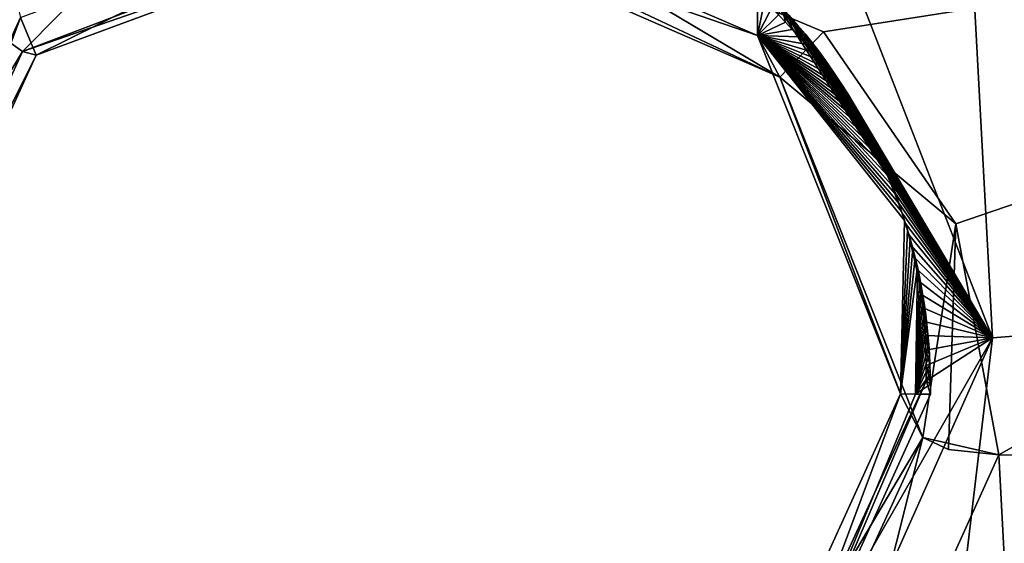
# Model space of a CAD drawing. Header units: millimetres. Extents: x -147 to 294, y -82 to 275.
# Tile 308 of 609: x 212.65 to 216.52, y 210.48 to 212.54. Entities that reach past the tile are written whole.
import ezdxf

# ---------------------------------------------------------------- set-up
doc = ezdxf.new("R2010")
doc.units = ezdxf.units.MM
doc.header["$LTSCALE"] = 67.506716
for name, color, linetype in [('1596', 7, 'CONTINUOUS'), ('1879', 7, 'CONTINUOUS'), ('1880', 7, 'CONTINUOUS'), ('2223', 7, 'CONTINUOUS'), ('2227', 7, 'CONTINUOUS'), ('2245', 7, 'CONTINUOUS'), ('2246', 7, 'CONTINUOUS'), ('2247', 7, 'CONTINUOUS'), ('2248', 7, 'CONTINUOUS'), ('2250', 7, 'CONTINUOUS'), ('2251', 7, 'CONTINUOUS'), ('2252', 7, 'CONTINUOUS'), ('2253', 7, 'CONTINUOUS'), ('2254', 7, 'CONTINUOUS'), ('2257', 7, 'CONTINUOUS'), ('2258', 7, 'CONTINUOUS'), ('2259', 7, 'CONTINUOUS'), ('756', 7, 'CONTINUOUS'), ('841', 7, 'CONTINUOUS')]:
    doc.layers.add(name, color=color, linetype=linetype)

msp = doc.modelspace()

# ---------------------------------------------------------------- linework, layer by layer
at = {"layer": '1596', "linetype": 'CONTINUOUS'}
for points in [[(214.3341, 229.9431, -7.5294), (210.1311, 211.5281, -11.464), (208.2335, 206.5447, -12.4488), (214.3341, 229.9431, -7.5294)], [(208.4546, 216.4223, -10.1242), (214.3341, 229.9431, -7.5294), (208.2335, 206.5447, -12.4488), (208.4546, 216.4223, -10.1242)], [(210.1311, 211.5281, -11.464), (214.3341, 229.9431, -7.5294), (213.2152, 223.7248, -8.8897), (210.1311, 211.5281, -11.464)]]:
    msp.add_3dface(points, dxfattribs=at)
at = {"layer": '1879', "linetype": 'CONTINUOUS'}
for points in [[(210.1311, 211.5281, -11.464), (213.2152, 223.7248, -8.8897), (210.5039, 211.5174, -11.4563), (210.1311, 211.5281, -11.464)], [(210.5039, 211.5174, -11.4563), (213.2152, 223.7248, -8.8897), (210.8765, 211.5066, -11.4491), (210.5039, 211.5174, -11.4563)], [(210.8765, 211.5066, -11.4491), (213.2152, 223.7248, -8.8897), (211.8583, 213.6448, -10.9317), (210.8765, 211.5066, -11.4491)], [(219.6614, 211.3002, -11.473), (215.3551, 214.2048, -10.7658), (221.4861, 214.2106, -10.8442), (219.6614, 211.3002, -11.473)], [(216.352, 213.506, -10.9229), (215.3551, 214.2048, -10.7658), (219.6614, 211.3002, -11.473), (216.352, 213.506, -10.9229)], [(217.1997, 211.35, -11.4285), (216.352, 213.506, -10.9229), (218.4311, 211.3242, -11.4471), (217.1997, 211.35, -11.4285)], [(218.4311, 211.3242, -11.4471), (216.352, 213.506, -10.9229), (219.6614, 211.3002, -11.473), (218.4311, 211.3242, -11.4471)]]:
    msp.add_3dface(points, dxfattribs=at)
at = {"layer": '1880', "linetype": 'CONTINUOUS'}
msp.add_3dface([(217.1997, 211.35, -11.4285), (216.8195, 203.6394, -13.3464), (216.2227, 209.2054, -11.9415), (217.1997, 211.35, -11.4285)], dxfattribs=at)
at = {"layer": '2223', "linetype": 'CONTINUOUS'}
for points in [[(208.6201, 217.752, -7.7874), (208.2992, 211.0558, -9.2723), (213.2451, 213.012, -8.6932), (208.6201, 217.752, -7.7874)], [(215.8071, 212.4954, -8.7938), (220.8279, 213.2816, -8.6769), (214.1912, 213.1747, -8.6462), (215.8071, 212.4954, -8.7938)], [(216.3265, 211.7401, -8.9692), (220.8279, 213.2816, -8.6769), (215.8071, 212.4954, -8.7938), (216.3265, 211.7401, -8.9692)], [(216.4957, 210.8321, -9.1839), (220.8279, 213.2816, -8.6769), (216.3265, 211.7401, -8.9692), (216.4957, 210.8321, -9.1839)], [(218.0914, 210.7973, -9.2039), (220.8279, 213.2816, -8.6769), (216.4957, 210.8321, -9.1839), (218.0914, 210.7973, -9.2039)], [(213.2451, 213.012, -8.6932), (208.2992, 211.0558, -9.2723), (212.4918, 212.5343, -8.8134), (213.2451, 213.012, -8.6932)]]:
    msp.add_3dface(points, dxfattribs=at)
at = {"layer": '2227', "linetype": 'CONTINUOUS'}
for points in [[(211.7722, 210.9519, -9.1959), (210.1168, 196.9435, -12.824), (214.8126, 198.8724, -12.2285), (211.7722, 210.9519, -9.1959)], [(212.4249, 209.3177, -9.5751), (211.7722, 210.9519, -9.1959), (214.489, 200.0232, -11.92), (212.4249, 209.3177, -9.5751)], [(214.489, 200.0232, -11.92), (211.7722, 210.9519, -9.1959), (214.8126, 198.8724, -12.2285), (214.489, 200.0232, -11.92)], [(216.4957, 210.8321, -9.1839), (215.7828, 209.2546, -9.5621), (216.9473, 202.2943, -11.3214), (216.4957, 210.8321, -9.1839)], [(218.0914, 210.7973, -9.2039), (216.4957, 210.8321, -9.1839), (216.9473, 202.2943, -11.3214), (218.0914, 210.7973, -9.2039)]]:
    msp.add_3dface(points, dxfattribs=at)
at = {"layer": '2245', "linetype": 'CONTINUOUS'}
for points in [[(213.2451, 213.012, -8.6932), (212.4918, 212.5343, -8.8134), (212.6566, 212.4174, -8.9315), (213.2451, 213.012, -8.6932)], [(214.187, 212.9988, -8.7617), (213.2451, 213.012, -8.6932), (212.6566, 212.4174, -8.9315), (214.187, 212.9988, -8.7617)], [(214.187, 212.9988, -8.7617), (212.6566, 212.4174, -8.9315), (214.1864, 212.9477, -9.0023), (214.187, 212.9988, -8.7617)], [(214.1864, 212.9477, -9.0023), (212.6566, 212.4174, -8.9315), (212.7106, 212.4027, -9.1693), (214.1864, 212.9477, -9.0023)], [(212.4918, 212.5343, -8.8134), (211.7722, 210.9519, -9.1959), (212.6566, 212.4174, -8.9315), (212.4918, 212.5343, -8.8134)], [(211.7722, 210.9519, -9.1959), (211.9969, 210.9681, -9.2895), (212.6566, 212.4174, -8.9315), (211.7722, 210.9519, -9.1959)], [(212.6566, 212.4174, -8.9315), (211.9969, 210.9681, -9.2895), (212.7106, 212.4027, -9.1693), (212.6566, 212.4174, -8.9315)], [(211.9969, 210.9681, -9.2895), (212.0769, 211.0192, -9.5143), (212.7106, 212.4027, -9.1693), (211.9969, 210.9681, -9.2895)]]:
    msp.add_3dface(points, dxfattribs=at)
at = {"layer": '2246', "linetype": 'CONTINUOUS'}
for points in [[(214.1912, 213.1747, -8.6462), (214.187, 212.9988, -8.7617), (215.6353, 212.3165, -9.1161), (214.1912, 213.1747, -8.6462)], [(215.8071, 212.4954, -8.7938), (214.1912, 213.1747, -8.6462), (215.6353, 212.3165, -9.1161), (215.8071, 212.4954, -8.7938)], [(214.187, 212.9988, -8.7617), (214.1864, 212.9477, -9.0023), (215.6353, 212.3165, -9.1161), (214.187, 212.9988, -8.7617)], [(216.3265, 211.7401, -8.9692), (215.8071, 212.4954, -8.7938), (215.6353, 212.3165, -9.1161), (216.3265, 211.7401, -8.9692)], [(216.197, 210.8996, -9.4395), (216.3265, 211.7401, -8.9692), (215.6353, 212.3165, -9.1161), (216.197, 210.8996, -9.4395)], [(216.2974, 210.8535, -9.255), (216.3265, 211.7401, -8.9692), (216.197, 210.8996, -9.4395), (216.2974, 210.8535, -9.255)], [(216.4957, 210.8321, -9.1839), (216.3265, 211.7401, -8.9692), (216.2974, 210.8535, -9.255), (216.4957, 210.8321, -9.1839)]]:
    msp.add_3dface(points, dxfattribs=at)
at = {"layer": '2247', "linetype": 'CONTINUOUS'}
for points in [[(215.7828, 209.2546, -9.5621), (216.197, 210.8996, -9.4395), (215.563, 209.5147, -9.7816), (215.7828, 209.2546, -9.5621)], [(215.7828, 209.2546, -9.5621), (216.4957, 210.8321, -9.1839), (216.197, 210.8996, -9.4395), (215.7828, 209.2546, -9.5621)], [(216.4957, 210.8321, -9.1839), (216.2974, 210.8535, -9.255), (216.197, 210.8996, -9.4395), (216.4957, 210.8321, -9.1839)]]:
    msp.add_3dface(points, dxfattribs=at)
at = {"layer": '2248', "linetype": 'CONTINUOUS'}
for points in [[(215.4809, 209.6924, -10.4851), (216.197, 210.8996, -9.4395), (216.1087, 211.0713, -10.154), (215.4809, 209.6924, -10.4851)], [(215.563, 209.5147, -9.7816), (216.197, 210.8996, -9.4395), (215.4809, 209.6924, -10.4851), (215.563, 209.5147, -9.7816)]]:
    msp.add_3dface(points, dxfattribs=at)
at = {"layer": '2250', "linetype": 'CONTINUOUS'}
for points in [[(214.114, 213.0984, -9.6895), (212.7106, 212.4027, -9.1693), (212.6484, 212.5509, -9.8332), (214.114, 213.0984, -9.6895)], [(214.1864, 212.9477, -9.0023), (212.7106, 212.4027, -9.1693), (214.114, 213.0984, -9.6895), (214.1864, 212.9477, -9.0023)], [(212.0769, 211.0192, -9.5143), (212.0201, 211.1751, -10.1659), (212.6484, 212.5509, -9.8332), (212.0769, 211.0192, -9.5143)], [(212.7106, 212.4027, -9.1693), (212.0769, 211.0192, -9.5143), (212.6484, 212.5509, -9.8332), (212.7106, 212.4027, -9.1693)]]:
    msp.add_3dface(points, dxfattribs=at)
at = {"layer": '2251', "linetype": 'CONTINUOUS'}
for points in [[(214.1864, 212.9477, -9.0023), (214.114, 213.0984, -9.6895), (215.5465, 212.4808, -9.8235), (214.1864, 212.9477, -9.0023)], [(215.6353, 212.3165, -9.1161), (214.1864, 212.9477, -9.0023), (215.5465, 212.4808, -9.8235), (215.6353, 212.3165, -9.1161)], [(216.1087, 211.0713, -10.154), (215.6353, 212.3165, -9.1161), (215.5465, 212.4808, -9.8235), (216.1087, 211.0713, -10.154)], [(216.197, 210.8996, -9.4395), (215.6353, 212.3165, -9.1161), (216.1087, 211.0713, -10.154), (216.197, 210.8996, -9.4395)]]:
    msp.add_3dface(points, dxfattribs=at)
at = {"layer": '2252', "linetype": 'CONTINUOUS'}
for points in [[(215.5465, 212.4808, -9.8235), (214.114, 213.0984, -9.6895), (215.5466, 212.6412, -9.7866), (215.5465, 212.4808, -9.8235)], [(212.6484, 212.5509, -9.8332), (212.0201, 211.1751, -10.1659), (212.6178, 212.6787, -9.8043), (212.6484, 212.5509, -9.8332)], [(215.5746, 212.6151, -9.7925), (215.5465, 212.4808, -9.8235), (215.5466, 212.6412, -9.7866), (215.5746, 212.6151, -9.7925)], [(215.6021, 212.5885, -9.7986), (215.5465, 212.4808, -9.8235), (215.5746, 212.6151, -9.7925), (215.6021, 212.5885, -9.7986)], [(215.6293, 212.5614, -9.8048), (215.5465, 212.4808, -9.8235), (215.6021, 212.5885, -9.7986), (215.6293, 212.5614, -9.8048)], [(215.6566, 212.5332, -9.8113), (215.5465, 212.4808, -9.8235), (215.6293, 212.5614, -9.8048), (215.6566, 212.5332, -9.8113)], [(215.6833, 212.5046, -9.8179), (215.5465, 212.4808, -9.8235), (215.6566, 212.5332, -9.8113), (215.6833, 212.5046, -9.8179)], [(215.7095, 212.4756, -9.8245), (215.5465, 212.4808, -9.8235), (215.6833, 212.5046, -9.8179), (215.7095, 212.4756, -9.8245)], [(216.1087, 211.0713, -10.154), (215.5465, 212.4808, -9.8235), (216.1256, 211.7529, -9.9928), (216.1087, 211.0713, -10.154)], [(216.1256, 211.7529, -9.9928), (215.5465, 212.4808, -9.8235), (216.1135, 211.7888, -9.9844), (216.1256, 211.7529, -9.9928)], [(216.1135, 211.7888, -9.9844), (215.5465, 212.4808, -9.8235), (216.1007, 211.8244, -9.976), (216.1135, 211.7888, -9.9844)], [(216.1007, 211.8244, -9.976), (215.5465, 212.4808, -9.8235), (216.0872, 211.8599, -9.9677), (216.1007, 211.8244, -9.976)], [(216.0872, 211.8599, -9.9677), (215.5465, 212.4808, -9.8235), (216.073, 211.8952, -9.9594), (216.0872, 211.8599, -9.9677)], [(216.073, 211.8952, -9.9594), (215.5465, 212.4808, -9.8235), (216.0581, 211.9302, -9.9512), (216.073, 211.8952, -9.9594)], [(216.0581, 211.9302, -9.9512), (215.5465, 212.4808, -9.8235), (216.0425, 211.965, -9.9431), (216.0581, 211.9302, -9.9512)], [(216.0425, 211.965, -9.9431), (215.5465, 212.4808, -9.8235), (216.0262, 211.9995, -9.935), (216.0425, 211.965, -9.9431)], [(216.0262, 211.9995, -9.935), (215.5465, 212.4808, -9.8235), (216.0094, 212.0338, -9.927), (216.0262, 211.9995, -9.935)], [(216.0094, 212.0338, -9.927), (215.5465, 212.4808, -9.8235), (215.9919, 212.0677, -9.9191), (216.0094, 212.0338, -9.927)], [(215.9919, 212.0677, -9.9191), (215.5465, 212.4808, -9.8235), (215.9737, 212.1013, -9.9113), (215.9919, 212.0677, -9.9191)], [(215.9737, 212.1013, -9.9113), (215.5465, 212.4808, -9.8235), (215.955, 212.1346, -9.9035), (215.9737, 212.1013, -9.9113)], [(215.955, 212.1346, -9.9035), (215.5465, 212.4808, -9.8235), (215.9357, 212.1674, -9.8958), (215.955, 212.1346, -9.9035)], [(215.9357, 212.1674, -9.8958), (215.5465, 212.4808, -9.8235), (215.9158, 212.1999, -9.8883), (215.9357, 212.1674, -9.8958)], [(215.9158, 212.1999, -9.8883), (215.5465, 212.4808, -9.8235), (215.8954, 212.232, -9.8808), (215.9158, 212.1999, -9.8883)], [(215.8954, 212.232, -9.8808), (215.5465, 212.4808, -9.8235), (215.8744, 212.2637, -9.8735), (215.8954, 212.232, -9.8808)], [(215.8744, 212.2637, -9.8735), (215.5465, 212.4808, -9.8235), (215.8528, 212.2949, -9.8663), (215.8744, 212.2637, -9.8735)], [(215.8528, 212.2949, -9.8663), (215.5465, 212.4808, -9.8235), (215.8307, 212.3257, -9.8591), (215.8528, 212.2949, -9.8663)], [(215.8307, 212.3257, -9.8591), (215.5465, 212.4808, -9.8235), (215.8079, 212.3562, -9.8521), (215.8307, 212.3257, -9.8591)], [(215.8079, 212.3562, -9.8521), (215.5465, 212.4808, -9.8235), (215.7843, 212.3865, -9.8451), (215.8079, 212.3562, -9.8521)], [(215.7843, 212.3865, -9.8451), (215.5465, 212.4808, -9.8235), (215.76, 212.4165, -9.8381), (215.7843, 212.3865, -9.8451)], [(215.76, 212.4165, -9.8381), (215.5465, 212.4808, -9.8235), (215.7351, 212.4462, -9.8313), (215.76, 212.4165, -9.8381)], [(215.7351, 212.4462, -9.8313), (215.5465, 212.4808, -9.8235), (215.7095, 212.4756, -9.8245), (215.7351, 212.4462, -9.8313)], [(216.137, 211.717, -10.0013), (216.1087, 211.0713, -10.154), (216.1256, 211.7529, -9.9928), (216.137, 211.717, -10.0013)], [(216.1476, 211.6808, -10.0098), (216.1087, 211.0713, -10.154), (216.137, 211.717, -10.0013), (216.1476, 211.6808, -10.0098)], [(216.1576, 211.6444, -10.0184), (216.1087, 211.0713, -10.154), (216.1476, 211.6808, -10.0098), (216.1576, 211.6444, -10.0184)], [(216.1669, 211.6077, -10.027), (216.1087, 211.0713, -10.154), (216.1576, 211.6444, -10.0184), (216.1669, 211.6077, -10.027)], [(216.1755, 211.5709, -10.0357), (216.1087, 211.0713, -10.154), (216.1669, 211.6077, -10.027), (216.1755, 211.5709, -10.0357)], [(216.1087, 211.0713, -10.154), (216.1755, 211.5709, -10.0357), (216.1681, 211.0707, -10.1543), (216.1087, 211.0713, -10.154)], [(216.1755, 211.5709, -10.0357), (216.1835, 211.5337, -10.0445), (216.1681, 211.0707, -10.1543), (216.1755, 211.5709, -10.0357)], [(216.1835, 211.5337, -10.0445), (216.1908, 211.4964, -10.0533), (216.1681, 211.0707, -10.1543), (216.1835, 211.5337, -10.0445)], [(216.1908, 211.4964, -10.0533), (216.1974, 211.4588, -10.0622), (216.1681, 211.0707, -10.1543), (216.1908, 211.4964, -10.0533)], [(216.1974, 211.4588, -10.0622), (216.2034, 211.4209, -10.0712), (216.1681, 211.0707, -10.1543), (216.1974, 211.4588, -10.0622)], [(216.2034, 211.4209, -10.0712), (216.2087, 211.3829, -10.0802), (216.1681, 211.0707, -10.1543), (216.2034, 211.4209, -10.0712)], [(216.2087, 211.3829, -10.0802), (216.2133, 211.3446, -10.0893), (216.1681, 211.0707, -10.1543), (216.2087, 211.3829, -10.0802)], [(216.2133, 211.3446, -10.0893), (216.2173, 211.3061, -10.0984), (216.1681, 211.0707, -10.1543), (216.2133, 211.3446, -10.0893)], [(216.2173, 211.3061, -10.0984), (216.2205, 211.2673, -10.1076), (216.1681, 211.0707, -10.1543), (216.2173, 211.3061, -10.0984)], [(216.2205, 211.2673, -10.1076), (216.2232, 211.2283, -10.1169), (216.1681, 211.0707, -10.1543), (216.2205, 211.2673, -10.1076)], [(216.2232, 211.2283, -10.1169), (216.2251, 211.1891, -10.1262), (216.1681, 211.0707, -10.1543), (216.2232, 211.2283, -10.1169)], [(216.2251, 211.1891, -10.1262), (216.2264, 211.1497, -10.1356), (216.1681, 211.0707, -10.1543), (216.2251, 211.1891, -10.1262)], [(216.2264, 211.1497, -10.1356), (216.227, 211.11, -10.145), (216.1681, 211.0707, -10.1543), (216.2264, 211.1497, -10.1356)], [(216.227, 211.11, -10.145), (216.2269, 211.0701, -10.1545), (216.1681, 211.0707, -10.1543), (216.227, 211.11, -10.145)]]:
    msp.add_3dface(points, dxfattribs=at)
at = {"layer": '2253', "linetype": 'CONTINUOUS'}
for points in [[(215.6566, 212.5332, -9.8113), (215.6293, 212.5614, -9.8048), (215.6428, 212.5908, -10.062), (215.6566, 212.5332, -9.8113)], [(215.6833, 212.5046, -9.8179), (215.6566, 212.5332, -9.8113), (215.6428, 212.5908, -10.062), (215.6833, 212.5046, -9.8179)], [(215.6705, 212.5605, -10.0674), (215.6833, 212.5046, -9.8179), (215.6428, 212.5908, -10.062), (215.6705, 212.5605, -10.0674)], [(215.7095, 212.4756, -9.8245), (215.6833, 212.5046, -9.8179), (215.6705, 212.5605, -10.0674), (215.7095, 212.4756, -9.8245)], [(215.7047, 212.5215, -10.0746), (215.7095, 212.4756, -9.8245), (215.6705, 212.5605, -10.0674), (215.7047, 212.5215, -10.0746)], [(215.7351, 212.4462, -9.8313), (215.7095, 212.4756, -9.8245), (215.7047, 212.5215, -10.0746), (215.7351, 212.4462, -9.8313)], [(215.7339, 212.4866, -10.0812), (215.7351, 212.4462, -9.8313), (215.7047, 212.5215, -10.0746), (215.7339, 212.4866, -10.0812)], [(215.76, 212.4165, -9.8381), (215.7351, 212.4462, -9.8313), (215.7339, 212.4866, -10.0812), (215.76, 212.4165, -9.8381)], [(215.7588, 212.4556, -10.0871), (215.76, 212.4165, -9.8381), (215.7339, 212.4866, -10.0812), (215.7588, 212.4556, -10.0871)], [(215.7843, 212.3865, -9.8451), (215.76, 212.4165, -9.8381), (215.7588, 212.4556, -10.0871), (215.7843, 212.3865, -9.8451)], [(215.7864, 212.4198, -10.0939), (215.7843, 212.3865, -9.8451), (215.7588, 212.4556, -10.0871), (215.7864, 212.4198, -10.0939)], [(215.8079, 212.3562, -9.8521), (215.7843, 212.3865, -9.8451), (215.7864, 212.4198, -10.0939), (215.8079, 212.3562, -9.8521)], [(215.8146, 212.3816, -10.1013), (215.8079, 212.3562, -9.8521), (215.7864, 212.4198, -10.0939), (215.8146, 212.3816, -10.1013)], [(215.8307, 212.3257, -9.8591), (215.8079, 212.3562, -9.8521), (215.8146, 212.3816, -10.1013), (215.8307, 212.3257, -9.8591)], [(215.8433, 212.3408, -10.1093), (215.8307, 212.3257, -9.8591), (215.8146, 212.3816, -10.1013), (215.8433, 212.3408, -10.1093)], [(215.8528, 212.2949, -9.8663), (215.8307, 212.3257, -9.8591), (215.8433, 212.3408, -10.1093), (215.8528, 212.2949, -9.8663)], [(215.8744, 212.2637, -9.8735), (215.8528, 212.2949, -9.8663), (215.8433, 212.3408, -10.1093), (215.8744, 212.2637, -9.8735)], [(215.8723, 212.2973, -10.1179), (215.8744, 212.2637, -9.8735), (215.8433, 212.3408, -10.1093), (215.8723, 212.2973, -10.1179)], [(215.8954, 212.232, -9.8808), (215.8744, 212.2637, -9.8735), (215.8723, 212.2973, -10.1179), (215.8954, 212.232, -9.8808)], [(215.9016, 212.251, -10.1271), (215.8954, 212.232, -9.8808), (215.8723, 212.2973, -10.1179), (215.9016, 212.251, -10.1271)], [(215.9158, 212.1999, -9.8883), (215.8954, 212.232, -9.8808), (215.9016, 212.251, -10.1271), (215.9158, 212.1999, -9.8883)], [(215.9312, 212.2013, -10.1371), (215.9158, 212.1999, -9.8883), (215.9016, 212.251, -10.1271), (215.9312, 212.2013, -10.1371)], [(215.9357, 212.1674, -9.8958), (215.9158, 212.1999, -9.8883), (215.9312, 212.2013, -10.1371), (215.9357, 212.1674, -9.8958)], [(215.955, 212.1346, -9.9035), (215.9357, 212.1674, -9.8958), (215.9312, 212.2013, -10.1371), (215.955, 212.1346, -9.9035)], [(215.9608, 212.1483, -10.148), (215.955, 212.1346, -9.9035), (215.9312, 212.2013, -10.1371), (215.9608, 212.1483, -10.148)], [(215.9737, 212.1013, -9.9113), (215.955, 212.1346, -9.9035), (215.9608, 212.1483, -10.148), (215.9737, 212.1013, -9.9113)], [(215.9919, 212.0677, -9.9191), (215.9737, 212.1013, -9.9113), (215.9608, 212.1483, -10.148), (215.9919, 212.0677, -9.9191)], [(215.9755, 212.1206, -10.1537), (215.9919, 212.0677, -9.9191), (215.9608, 212.1483, -10.148), (215.9755, 212.1206, -10.1537)], [(215.9902, 212.0919, -10.1596), (215.9919, 212.0677, -9.9191), (215.9755, 212.1206, -10.1537), (215.9902, 212.0919, -10.1596)], [(216.0094, 212.0338, -9.927), (215.9919, 212.0677, -9.9191), (215.9902, 212.0919, -10.1596), (216.0094, 212.0338, -9.927)], [(216.0048, 212.0621, -10.1658), (216.0094, 212.0338, -9.927), (215.9902, 212.0919, -10.1596), (216.0048, 212.0621, -10.1658)], [(216.0262, 211.9995, -9.935), (216.0094, 212.0338, -9.927), (216.0048, 212.0621, -10.1658), (216.0262, 211.9995, -9.935)], [(216.0194, 212.0312, -10.1723), (216.0262, 211.9995, -9.935), (216.0048, 212.0621, -10.1658), (216.0194, 212.0312, -10.1723)], [(216.0425, 211.965, -9.9431), (216.0262, 211.9995, -9.935), (216.0194, 212.0312, -10.1723), (216.0425, 211.965, -9.9431)], [(216.034, 211.9991, -10.179), (216.0425, 211.965, -9.9431), (216.0194, 212.0312, -10.1723), (216.034, 211.9991, -10.179)], [(216.0581, 211.9302, -9.9512), (216.0425, 211.965, -9.9431), (216.034, 211.9991, -10.179), (216.0581, 211.9302, -9.9512)], [(216.0483, 211.966, -10.186), (216.0581, 211.9302, -9.9512), (216.034, 211.9991, -10.179), (216.0483, 211.966, -10.186)], [(216.073, 211.8952, -9.9594), (216.0581, 211.9302, -9.9512), (216.0483, 211.966, -10.186), (216.073, 211.8952, -9.9594)], [(216.0624, 211.9319, -10.1933), (216.073, 211.8952, -9.9594), (216.0483, 211.966, -10.186), (216.0624, 211.9319, -10.1933)], [(216.0872, 211.8599, -9.9677), (216.073, 211.8952, -9.9594), (216.0624, 211.9319, -10.1933), (216.0872, 211.8599, -9.9677)], [(216.0762, 211.8966, -10.2008), (216.0872, 211.8599, -9.9677), (216.0624, 211.9319, -10.1933), (216.0762, 211.8966, -10.2008)], [(216.1007, 211.8244, -9.976), (216.0872, 211.8599, -9.9677), (216.0762, 211.8966, -10.2008), (216.1007, 211.8244, -9.976)], [(216.0897, 211.86, -10.2087), (216.1007, 211.8244, -9.976), (216.0762, 211.8966, -10.2008), (216.0897, 211.86, -10.2087)], [(216.1135, 211.7888, -9.9844), (216.1007, 211.8244, -9.976), (216.0897, 211.86, -10.2087), (216.1135, 211.7888, -9.9844)], [(216.1029, 211.8219, -10.217), (216.1135, 211.7888, -9.9844), (216.0897, 211.86, -10.2087), (216.1029, 211.8219, -10.217)], [(216.1256, 211.7529, -9.9928), (216.1135, 211.7888, -9.9844), (216.1029, 211.8219, -10.217), (216.1256, 211.7529, -9.9928)], [(216.1159, 211.7823, -10.2256), (216.1256, 211.7529, -9.9928), (216.1029, 211.8219, -10.217), (216.1159, 211.7823, -10.2256)], [(216.137, 211.717, -10.0013), (216.1256, 211.7529, -9.9928), (216.1159, 211.7823, -10.2256), (216.137, 211.717, -10.0013)], [(216.1283, 211.7413, -10.2346), (216.137, 211.717, -10.0013), (216.1159, 211.7823, -10.2256), (216.1283, 211.7413, -10.2346)], [(216.1476, 211.6808, -10.0098), (216.137, 211.717, -10.0013), (216.1283, 211.7413, -10.2346), (216.1476, 211.6808, -10.0098)], [(216.1402, 211.699, -10.2439), (216.1476, 211.6808, -10.0098), (216.1283, 211.7413, -10.2346), (216.1402, 211.699, -10.2439)], [(216.1576, 211.6444, -10.0184), (216.1476, 211.6808, -10.0098), (216.1402, 211.699, -10.2439), (216.1576, 211.6444, -10.0184)], [(216.1514, 211.6553, -10.2536), (216.1576, 211.6444, -10.0184), (216.1402, 211.699, -10.2439), (216.1514, 211.6553, -10.2536)], [(216.1755, 211.5709, -10.0357), (216.1669, 211.6077, -10.027), (216.1514, 211.6553, -10.2536), (216.1755, 211.5709, -10.0357)], [(216.1619, 211.61, -10.2637), (216.1755, 211.5709, -10.0357), (216.1514, 211.6553, -10.2536), (216.1619, 211.61, -10.2637)], [(216.1669, 211.6077, -10.027), (216.1576, 211.6444, -10.0184), (216.1514, 211.6553, -10.2536), (216.1669, 211.6077, -10.027)], [(216.1835, 211.5337, -10.0445), (216.1755, 211.5709, -10.0357), (216.1619, 211.61, -10.2637), (216.1835, 211.5337, -10.0445)], [(216.1718, 211.563, -10.2742), (216.1835, 211.5337, -10.0445), (216.1619, 211.61, -10.2637), (216.1718, 211.563, -10.2742)], [(216.1908, 211.4964, -10.0533), (216.1835, 211.5337, -10.0445), (216.1718, 211.563, -10.2742), (216.1908, 211.4964, -10.0533)], [(216.1807, 211.5142, -10.2853), (216.1908, 211.4964, -10.0533), (216.1718, 211.563, -10.2742), (216.1807, 211.5142, -10.2853)], [(216.1974, 211.4588, -10.0622), (216.1908, 211.4964, -10.0533), (216.1807, 211.5142, -10.2853), (216.1974, 211.4588, -10.0622)], [(216.1888, 211.4634, -10.2969), (216.1974, 211.4588, -10.0622), (216.1807, 211.5142, -10.2853), (216.1888, 211.4634, -10.2969)], [(216.2087, 211.3829, -10.0802), (216.2034, 211.4209, -10.0712), (216.1888, 211.4634, -10.2969), (216.2087, 211.3829, -10.0802)], [(216.1958, 211.4109, -10.309), (216.2087, 211.3829, -10.0802), (216.1888, 211.4634, -10.2969), (216.1958, 211.4109, -10.309)], [(216.2034, 211.4209, -10.0712), (216.1974, 211.4588, -10.0622), (216.1888, 211.4634, -10.2969), (216.2034, 211.4209, -10.0712)], [(216.2133, 211.3446, -10.0893), (216.2087, 211.3829, -10.0802), (216.1958, 211.4109, -10.309), (216.2133, 211.3446, -10.0893)], [(216.2015, 211.3566, -10.3216), (216.2133, 211.3446, -10.0893), (216.1958, 211.4109, -10.309), (216.2015, 211.3566, -10.3216)], [(216.2173, 211.3061, -10.0984), (216.2133, 211.3446, -10.0893), (216.2015, 211.3566, -10.3216), (216.2173, 211.3061, -10.0984)], [(216.2059, 211.3006, -10.3347), (216.2173, 211.3061, -10.0984), (216.2015, 211.3566, -10.3216), (216.2059, 211.3006, -10.3347)], [(216.2205, 211.2673, -10.1076), (216.2173, 211.3061, -10.0984), (216.2059, 211.3006, -10.3347), (216.2205, 211.2673, -10.1076)], [(216.2232, 211.2283, -10.1169), (216.2205, 211.2673, -10.1076), (216.2059, 211.3006, -10.3347), (216.2232, 211.2283, -10.1169)], [(216.2088, 211.243, -10.3482), (216.2232, 211.2283, -10.1169), (216.2059, 211.3006, -10.3347), (216.2088, 211.243, -10.3482)], [(216.2251, 211.1891, -10.1262), (216.2232, 211.2283, -10.1169), (216.2088, 211.243, -10.3482), (216.2251, 211.1891, -10.1262)], [(216.2101, 211.1837, -10.3622), (216.2251, 211.1891, -10.1262), (216.2088, 211.243, -10.3482), (216.2101, 211.1837, -10.3622)], [(216.2095, 211.1228, -10.3767), (216.227, 211.11, -10.145), (216.2101, 211.1837, -10.3622), (216.2095, 211.1228, -10.3767)], [(216.2264, 211.1497, -10.1356), (216.2251, 211.1891, -10.1262), (216.2101, 211.1837, -10.3622), (216.2264, 211.1497, -10.1356)], [(216.227, 211.11, -10.145), (216.2264, 211.1497, -10.1356), (216.2101, 211.1837, -10.3622), (216.227, 211.11, -10.145)], [(216.2269, 211.0701, -10.1545), (216.227, 211.11, -10.145), (216.2095, 211.1228, -10.3767), (216.2269, 211.0701, -10.1545)]]:
    msp.add_3dface(points, dxfattribs=at)
at = {"layer": '2254', "linetype": 'CONTINUOUS'}
for points in [[(215.811, 212.9912, -10.7351), (216.352, 213.506, -10.9229), (216.4709, 211.2916, -11.1106), (215.811, 212.9912, -10.7351)], [(216.352, 213.506, -10.9229), (217.1997, 211.35, -11.4285), (216.4709, 211.2916, -11.1106), (216.352, 213.506, -10.9229)], [(215.6071, 212.6282, -10.0554), (215.811, 212.9912, -10.7351), (216.4709, 211.2916, -11.1106), (215.6071, 212.6282, -10.0554)], [(215.6428, 212.5908, -10.062), (215.6071, 212.6282, -10.0554), (216.4709, 211.2916, -11.1106), (215.6428, 212.5908, -10.062)], [(215.6705, 212.5605, -10.0674), (215.6428, 212.5908, -10.062), (216.4709, 211.2916, -11.1106), (215.6705, 212.5605, -10.0674)], [(215.7047, 212.5215, -10.0746), (215.6705, 212.5605, -10.0674), (216.4709, 211.2916, -11.1106), (215.7047, 212.5215, -10.0746)], [(215.7339, 212.4866, -10.0812), (215.7047, 212.5215, -10.0746), (216.4709, 211.2916, -11.1106), (215.7339, 212.4866, -10.0812)], [(215.7588, 212.4556, -10.0871), (215.7339, 212.4866, -10.0812), (216.4709, 211.2916, -11.1106), (215.7588, 212.4556, -10.0871)], [(215.7864, 212.4198, -10.0939), (215.7588, 212.4556, -10.0871), (216.4709, 211.2916, -11.1106), (215.7864, 212.4198, -10.0939)], [(215.8146, 212.3816, -10.1013), (215.7864, 212.4198, -10.0939), (216.4709, 211.2916, -11.1106), (215.8146, 212.3816, -10.1013)], [(215.8433, 212.3408, -10.1093), (215.8146, 212.3816, -10.1013), (216.4709, 211.2916, -11.1106), (215.8433, 212.3408, -10.1093)], [(215.8723, 212.2973, -10.1179), (215.8433, 212.3408, -10.1093), (216.4709, 211.2916, -11.1106), (215.8723, 212.2973, -10.1179)], [(215.9016, 212.251, -10.1271), (215.8723, 212.2973, -10.1179), (216.4709, 211.2916, -11.1106), (215.9016, 212.251, -10.1271)], [(215.9312, 212.2013, -10.1371), (215.9016, 212.251, -10.1271), (216.4709, 211.2916, -11.1106), (215.9312, 212.2013, -10.1371)], [(215.9608, 212.1483, -10.148), (215.9312, 212.2013, -10.1371), (216.4709, 211.2916, -11.1106), (215.9608, 212.1483, -10.148)], [(215.9755, 212.1206, -10.1537), (215.9608, 212.1483, -10.148), (216.4709, 211.2916, -11.1106), (215.9755, 212.1206, -10.1537)], [(215.9902, 212.0919, -10.1596), (215.9755, 212.1206, -10.1537), (216.4709, 211.2916, -11.1106), (215.9902, 212.0919, -10.1596)], [(216.0048, 212.0621, -10.1658), (215.9902, 212.0919, -10.1596), (216.4709, 211.2916, -11.1106), (216.0048, 212.0621, -10.1658)], [(216.0194, 212.0312, -10.1723), (216.0048, 212.0621, -10.1658), (216.4709, 211.2916, -11.1106), (216.0194, 212.0312, -10.1723)], [(216.034, 211.9991, -10.179), (216.0194, 212.0312, -10.1723), (216.4709, 211.2916, -11.1106), (216.034, 211.9991, -10.179)], [(216.0483, 211.966, -10.186), (216.034, 211.9991, -10.179), (216.4709, 211.2916, -11.1106), (216.0483, 211.966, -10.186)], [(216.0624, 211.9319, -10.1933), (216.0483, 211.966, -10.186), (216.4709, 211.2916, -11.1106), (216.0624, 211.9319, -10.1933)], [(216.0762, 211.8966, -10.2008), (216.0624, 211.9319, -10.1933), (216.4709, 211.2916, -11.1106), (216.0762, 211.8966, -10.2008)], [(216.0897, 211.86, -10.2087), (216.0762, 211.8966, -10.2008), (216.4709, 211.2916, -11.1106), (216.0897, 211.86, -10.2087)], [(216.1029, 211.8219, -10.217), (216.0897, 211.86, -10.2087), (216.4709, 211.2916, -11.1106), (216.1029, 211.8219, -10.217)], [(216.1159, 211.7823, -10.2256), (216.1029, 211.8219, -10.217), (216.4709, 211.2916, -11.1106), (216.1159, 211.7823, -10.2256)], [(216.1283, 211.7413, -10.2346), (216.1159, 211.7823, -10.2256), (216.4709, 211.2916, -11.1106), (216.1283, 211.7413, -10.2346)], [(216.1402, 211.699, -10.2439), (216.1283, 211.7413, -10.2346), (216.4709, 211.2916, -11.1106), (216.1402, 211.699, -10.2439)], [(216.1514, 211.6553, -10.2536), (216.1402, 211.699, -10.2439), (216.4709, 211.2916, -11.1106), (216.1514, 211.6553, -10.2536)], [(216.1619, 211.61, -10.2637), (216.1514, 211.6553, -10.2536), (216.4709, 211.2916, -11.1106), (216.1619, 211.61, -10.2637)], [(216.1718, 211.563, -10.2742), (216.1619, 211.61, -10.2637), (216.4709, 211.2916, -11.1106), (216.1718, 211.563, -10.2742)], [(216.1807, 211.5142, -10.2853), (216.1718, 211.563, -10.2742), (216.4709, 211.2916, -11.1106), (216.1807, 211.5142, -10.2853)], [(216.1888, 211.4634, -10.2969), (216.1807, 211.5142, -10.2853), (216.4709, 211.2916, -11.1106), (216.1888, 211.4634, -10.2969)], [(216.1958, 211.4109, -10.309), (216.1888, 211.4634, -10.2969), (216.4709, 211.2916, -11.1106), (216.1958, 211.4109, -10.309)], [(216.2015, 211.3566, -10.3216), (216.1958, 211.4109, -10.309), (216.4709, 211.2916, -11.1106), (216.2015, 211.3566, -10.3216)], [(216.2059, 211.3006, -10.3347), (216.2015, 211.3566, -10.3216), (216.4709, 211.2916, -11.1106), (216.2059, 211.3006, -10.3347)], [(216.2088, 211.243, -10.3482), (216.2059, 211.3006, -10.3347), (216.4709, 211.2916, -11.1106), (216.2088, 211.243, -10.3482)], [(216.2101, 211.1837, -10.3622), (216.2088, 211.243, -10.3482), (216.4709, 211.2916, -11.1106), (216.2101, 211.1837, -10.3622)], [(216.2095, 211.1228, -10.3767), (216.2101, 211.1837, -10.3622), (216.4709, 211.2916, -11.1106), (216.2095, 211.1228, -10.3767)]]:
    msp.add_3dface(points, dxfattribs=at)
at = {"layer": '2257', "linetype": 'CONTINUOUS'}
for points in [[(217.1997, 211.35, -11.4285), (216.2227, 209.2054, -11.9415), (216.4709, 211.2916, -11.1106), (217.1997, 211.35, -11.4285)], [(216.2095, 211.1228, -10.3767), (216.4709, 211.2916, -11.1106), (215.5376, 209.662, -10.7599), (216.2095, 211.1228, -10.3767)], [(216.4709, 211.2916, -11.1106), (215.7309, 209.63, -11.5326), (215.5376, 209.662, -10.7599), (216.4709, 211.2916, -11.1106)], [(216.4709, 211.2916, -11.1106), (216.2227, 209.2054, -11.9415), (215.7309, 209.63, -11.5326), (216.4709, 211.2916, -11.1106)]]:
    msp.add_3dface(points, dxfattribs=at)
at = {"layer": '2258', "linetype": 'CONTINUOUS'}
for points in [[(216.2095, 211.1228, -10.3767), (215.5376, 209.662, -10.7599), (215.5638, 209.6124, -10.5044), (216.2095, 211.1228, -10.3767)], [(216.2269, 211.0701, -10.1545), (216.2095, 211.1228, -10.3767), (215.5638, 209.6124, -10.5044), (216.2269, 211.0701, -10.1545)]]:
    msp.add_3dface(points, dxfattribs=at)
at = {"layer": '2259', "linetype": 'CONTINUOUS'}
for points in [[(215.4809, 209.6924, -10.4851), (216.1087, 211.0713, -10.154), (215.5638, 209.6124, -10.5044), (215.4809, 209.6924, -10.4851)], [(216.1087, 211.0713, -10.154), (216.1681, 211.0707, -10.1543), (215.5638, 209.6124, -10.5044), (216.1087, 211.0713, -10.154)], [(216.1681, 211.0707, -10.1543), (216.2269, 211.0701, -10.1545), (215.5638, 209.6124, -10.5044), (216.1681, 211.0707, -10.1543)]]:
    msp.add_3dface(points, dxfattribs=at)
at = {"layer": '756', "linetype": 'CONTINUOUS'}
for points in [[(203.7495, 217.597, -36.6176), (233.1463, 217.9973, -41.4154), (205.8603, 198.0519, -41.5524), (203.7495, 217.597, -36.6176)], [(205.8603, 198.0519, -41.5524), (233.1463, 217.9973, -41.4154), (233.0867, 215.7393, -41.982), (205.8603, 198.0519, -41.5524)], [(205.8603, 198.0519, -41.5524), (233.0867, 215.7393, -41.982), (233.0288, 213.5032, -42.5312), (205.8603, 198.0519, -41.5524)], [(205.8603, 198.0519, -41.5524), (233.0288, 213.5032, -42.5312), (232.873, 207.2223, -44.0111), (205.8603, 198.0519, -41.5524)]]:
    msp.add_3dface(points, dxfattribs=at)
at = {"layer": '841', "linetype": 'CONTINUOUS'}
for points in [[(204.8363, 217.3552, -35.3042), (208.1938, 203.3747, -38.9809), (233.3241, 217.4829, -39.7272), (204.8363, 217.3552, -35.3042)], [(208.1938, 203.3747, -38.9809), (218.4821, 193.8521, -42.4219), (233.3241, 217.4829, -39.7272), (208.1938, 203.3747, -38.9809)]]:
    msp.add_3dface(points, dxfattribs=at)

doc.saveas('drawing.dxf')
